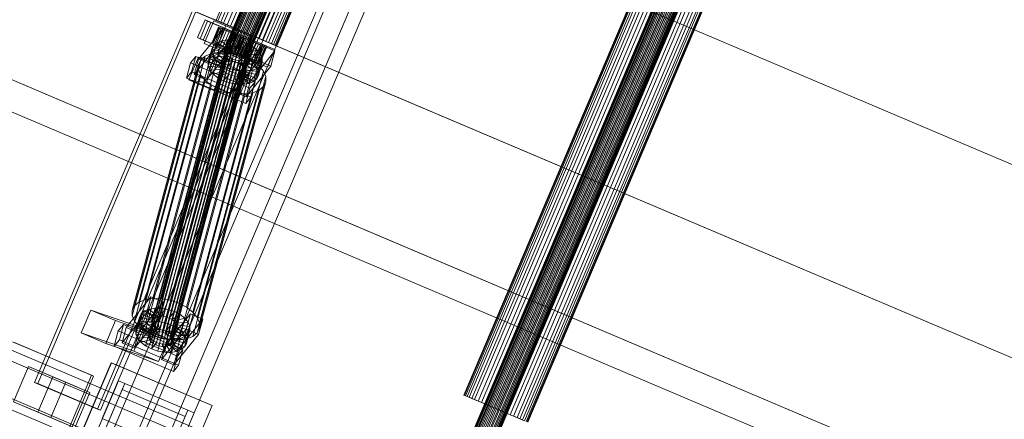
# Model space of a CAD drawing. Header units: millimetres. Extents: x -4738 to 65662, y -68080 to 6847.
# Tile 582 of 656: x 23234 to 23953, y -20782 to -20490. Entities that reach past the tile are written whole.
import ezdxf

# ---------------------------------------------------------------- set-up
doc = ezdxf.new("R2010")
doc.units = ezdxf.units.MM
doc.layers.add('superior_C10', color=7, linetype='Continuous', lineweight=0)

msp = doc.modelspace()

# ---------------------------------------------------------------- linework, layer by layer
at = {"layer": 'superior_C10'}
for p, q in [((18241.459, -18440.523), (27684.903, -22449.244)), ((27685.833, -22449.639), (18242.389, -18440.917)), ((23235.862, -20946.448), (23708.778, -19832.39)), ((23744.677, -19847.629), (23271.762, -20961.688)), ((23279.26, -20844.214), (23665.379, -19934.624)), ((23701.279, -19949.863), (23315.16, -20859.453)), ((23245.263, -20754.741), (23577.4, -19972.318)), ((23579.614, -19973.258), (23247.477, -20755.681)), ((23630.677, -19989.503), (23294.633, -20781.13)), ((23623.212, -19991.765), (23291.075, -20774.188)), ((23293.289, -20775.128), (23625.426, -19992.705)), ((23655.991, -20000.248), (23319.946, -20791.876)), ((23324.549, -20793.83), (23660.593, -20002.202)), ((23349.862, -20804.575), (23685.907, -20012.947)), ((23866.954, -20078.938), (23523.095, -20888.976)), ((23523.248, -20889.041), (23867.107, -20079.003)), ((23867.364, -20079.112), (23523.505, -20889.15)), ((23867.814, -20079.303), (23523.955, -20889.341)), ((23868.31, -20079.514), (23524.451, -20889.551)), ((23869.025, -20079.817), (23525.166, -20889.855)), ((23869.727, -20080.115), (23525.868, -20890.153)), ((23870.659, -20080.511), (23526.8, -20890.548)), ((23871.519, -20080.876), (23527.659, -20890.913)), ((23872.604, -20081.336), (23528.745, -20891.374)), ((23873.563, -20081.743), (23529.704, -20891.781)), ((23874.727, -20082.238), (23530.868, -20892.275)), ((23875.72, -20082.659), (23531.861, -20892.697)), ((23876.884, -20083.153), (23533.025, -20893.191)), ((23877.843, -20083.561), (23533.984, -20893.598)), ((23878.929, -20084.021), (23535.069, -20894.059)), ((23879.788, -20084.386), (23535.929, -20894.424)), ((23880.72, -20084.782), (23536.861, -20894.819)), ((23881.422, -20085.08), (23537.563, -20895.117)), ((23882.137, -20085.383), (23538.278, -20895.421)), ((23882.633, -20085.594), (23538.774, -20895.631)), ((23883.083, -20085.785), (23539.224, -20895.822)), ((23883.34, -20085.894), (23539.481, -20895.931)), ((23883.493, -20085.959), (23539.634, -20895.996)), ((22519.132, -20126.021), (23403.186, -20501.3)), ((23404.284, -20501.766), (22520.231, -20126.488)), ((23801.537, -20191.147), (23558.374, -20763.973)), ((23558.806, -20764.156), (23801.97, -20191.331)), ((23802.695, -20191.639), (23559.532, -20764.464)), ((23803.963, -20192.177), (23560.8, -20765.003)), ((23805.364, -20192.772), (23562.201, -20765.597)), ((23807.382, -20193.629), (23564.219, -20766.454)), ((23809.363, -20194.47), (23566.2, -20767.295)), ((23811.993, -20195.586), (23568.83, -20768.411)), ((23814.42, -20196.616), (23571.256, -20769.441)), ((23817.482, -20197.916), (23574.319, -20770.741)), ((23820.188, -20199.065), (23577.025, -20771.89)), ((23823.475, -20200.46), (23580.311, -20773.285)), ((23826.277, -20201.649), (23583.113, -20774.475)), ((23829.563, -20203.044), (23586.4, -20775.87)), ((23832.269, -20204.193), (23589.106, -20777.019)), ((23835.332, -20205.493), (23592.168, -20778.319)), ((23837.758, -20206.523), (23594.595, -20779.349)), ((23840.388, -20207.639), (23597.225, -20780.465)), ((23842.369, -20208.48), (23599.206, -20781.306)), ((23844.387, -20209.337), (23601.224, -20782.162)), ((23845.788, -20209.932), (23602.625, -20782.757)), ((23847.056, -20210.47), (23603.893, -20783.296)), ((23847.782, -20210.778), (23604.618, -20783.603)), ((23848.214, -20210.962), (23605.051, -20783.787)), ((22493.328, -20221.856), (23377.381, -20597.134)), ((23378.48, -20597.601), (22494.427, -20222.322)), ((23498.857, -20239.901), (23383.195, -20512.369)), ((23383.348, -20512.434), (23499.01, -20239.967)), ((23499.267, -20240.076), (23383.605, -20512.543)), ((23499.717, -20240.266), (23384.055, -20512.734)), ((23500.213, -20240.477), (23384.551, -20512.944)), ((23500.928, -20240.781), (23385.266, -20513.248)), ((23501.63, -20241.079), (23385.968, -20513.546)), ((23502.562, -20241.474), (23386.9, -20513.941)), ((23503.422, -20241.839), (23387.76, -20514.306)), ((23504.507, -20242.3), (23388.845, -20514.767)), ((23505.466, -20242.707), (23389.804, -20515.174)), ((23506.63, -20243.201), (23390.968, -20515.668)), ((23507.623, -20243.623), (23391.961, -20516.09)), ((23508.787, -20244.117), (23393.126, -20516.584)), ((23509.746, -20244.524), (23394.085, -20516.991)), ((23510.831, -20244.985), (23395.17, -20517.452)), ((23511.691, -20245.35), (23396.029, -20517.817)), ((23512.623, -20245.745), (23396.961, -20518.212)), ((23513.325, -20246.043), (23397.663, -20518.51)), ((23514.04, -20246.347), (23398.378, -20518.814)), ((23514.536, -20246.557), (23398.875, -20519.025)), ((23514.986, -20246.748), (23399.324, -20519.215)), ((23515.243, -20246.857), (23399.581, -20519.324)), ((23515.396, -20246.922), (23399.734, -20519.389)), ((23479.181, -20251.104), (23377.586, -20490.433)), ((23480.582, -20251.698), (23378.987, -20491.028)), ((23482.6, -20252.555), (23381.005, -20491.884)), ((23484.581, -20253.396), (23382.986, -20492.725)), ((23487.21, -20254.512), (23385.616, -20493.841)), ((23489.637, -20255.542), (23388.042, -20494.872)), ((23492.699, -20256.842), (23391.105, -20496.171)), ((23495.406, -20257.991), (23393.811, -20497.32)), ((23498.692, -20259.386), (23397.097, -20498.715)), ((23501.494, -20260.576), (23399.899, -20499.905)), ((23504.78, -20261.971), (23403.186, -20501.3)), ((23507.487, -20263.119), (23405.892, -20502.449)), ((23510.549, -20264.419), (23408.954, -20503.749)), ((23512.976, -20265.449), (23411.381, -20504.779)), ((23515.605, -20266.566), (23414.011, -20505.895)), ((23517.587, -20267.407), (23415.992, -20506.736)), ((23519.604, -20268.263), (23418.01, -20507.593)), ((23521.005, -20268.858), (23419.411, -20508.187)), ((23522.274, -20269.397), (23420.679, -20508.726)), ((23522.999, -20269.704), (23421.404, -20509.034)), ((23523.432, -20269.888), (23421.837, -20509.217)), ((23453.983, -20381.635), (23403.186, -20501.3)), ((23404.284, -20501.766), (23455.082, -20382.102)), ((23453.983, -20381.635), (24338.036, -20756.914)), ((24339.135, -20757.38), (23455.082, -20382.102)), ((23364.122, -20503.186), (23369.593, -20490.299)), ((23371.438, -20491.082), (23365.968, -20503.969)), ((23368.304, -20504.961), (23373.775, -20492.074)), ((23369.027, -20507.441), (23376.061, -20490.872)), ((23369.593, -20490.299), (23412.88, -20508.674)), ((23369.593, -20490.299), (23371.438, -20491.082)), ((23414.725, -20509.457), (23371.438, -20491.082)), ((23373.775, -20492.074), (23382.793, -20495.902)), ((23373.775, -20492.074), (23382.632, -20495.834)), ((23375.592, -20489.587), (23377.586, -20490.433)), ((23376.061, -20490.872), (23394.097, -20498.528)), ((23376.061, -20490.872), (23384.845, -20494.601)), ((23378.987, -20491.028), (23376.317, -20489.894)), ((23377.586, -20490.433), (23381.005, -20491.884)), ((23382.986, -20492.725), (23378.987, -20491.028)), ((23381.005, -20491.884), (23385.616, -20493.841)), ((23388.042, -20494.872), (23382.986, -20492.725)), ((23385.616, -20493.841), (23391.105, -20496.171)), ((23364.712, -20519.018), (23382.753, -20496.767)), ((23391.766, -20500.605), (23373.726, -20522.856)), ((23379.477, -20495.581), (23374.788, -20506.627)), ((23375.112, -20506.765), (23379.801, -20495.719)), ((23380.343, -20495.949), (23375.654, -20506.995)), ((23381.292, -20496.352), (23376.603, -20507.398)), ((23382.632, -20495.834), (23377.162, -20508.721)), ((23382.793, -20495.902), (23377.322, -20508.789)), ((23403.186, -20501.3), (23377.381, -20597.134)), ((23382.34, -20496.796), (23377.651, -20507.842)), ((23384.845, -20494.601), (23377.812, -20511.17)), ((23383.85, -20497.437), (23379.161, -20508.483)), ((23388.666, -20499.482), (23379.477, -20495.581)), ((23379.477, -20495.581), (23380.343, -20495.949)), ((23379.801, -20495.719), (23379.477, -20495.581)), ((23382.753, -20496.767), (23379.742, -20507.947)), ((23381.292, -20496.352), (23379.801, -20495.719)), ((23379.801, -20495.719), (23388.819, -20499.547)), ((23389.076, -20499.656), (23380.343, -20495.949)), ((23380.343, -20495.949), (23382.34, -20496.796)), ((23385.332, -20498.066), (23380.643, -20509.112)), ((23389.525, -20499.847), (23381.292, -20496.352)), ((23383.85, -20497.437), (23381.292, -20496.352)), ((23390.022, -20500.057), (23382.34, -20496.796)), ((23382.34, -20496.796), (23385.332, -20498.066)), ((23387.299, -20498.901), (23382.61, -20509.947)), ((23391.65, -20499.662), (23382.632, -20495.834)), ((23391.766, -20500.605), (23382.753, -20496.767)), ((23391.65, -20499.662), (23382.793, -20495.902)), ((23390.737, -20500.361), (23383.85, -20497.437)), ((23387.299, -20498.901), (23383.85, -20497.437)), ((23383.977, -20510.528), (23388.666, -20499.482)), ((23388.819, -20499.547), (23384.13, -20510.593)), ((23384.387, -20510.702), (23389.076, -20499.656)), ((23389.114, -20499.672), (23384.425, -20510.718)), ((23384.836, -20510.893), (23389.525, -20499.847)), ((23402.881, -20502.257), (23384.845, -20494.601)), ((23391.439, -20500.659), (23385.332, -20498.066)), ((23385.332, -20498.066), (23389.114, -20499.672)), ((23385.333, -20511.103), (23390.022, -20500.057)), ((23386.048, -20511.407), (23390.737, -20500.361)), ((23386.18, -20512.549), (23391.65, -20499.662)), ((23391.405, -20500.644), (23386.716, -20511.69)), ((23386.75, -20511.705), (23391.439, -20500.659)), ((23394.097, -20498.528), (23387.064, -20515.097)), ((23392.371, -20501.054), (23387.299, -20498.901)), ((23391.405, -20500.644), (23387.299, -20498.901)), ((23387.682, -20512.1), (23392.371, -20501.054)), ((23393.811, -20497.32), (23388.042, -20494.872)), ((23388.541, -20512.465), (23393.23, -20501.419)), ((23389.076, -20499.656), (23388.666, -20499.482)), ((23388.666, -20499.482), (23388.819, -20499.547)), ((23393.429, -20501.504), (23388.74, -20512.55)), ((23388.756, -20511.785), (23391.766, -20500.605)), ((23388.819, -20499.547), (23389.525, -20499.847)), ((23390.022, -20500.057), (23389.076, -20499.656)), ((23393.23, -20501.419), (23389.114, -20499.672)), ((23389.114, -20499.672), (23393.429, -20501.504)), ((23389.525, -20499.847), (23390.737, -20500.361)), ((23391.439, -20500.659), (23390.022, -20500.057)), ((23390.737, -20500.361), (23392.371, -20501.054)), ((23391.105, -20496.171), (23397.097, -20498.715)), ((23394.315, -20501.88), (23391.405, -20500.644)), ((23395.887, -20502.547), (23391.405, -20500.644)), ((23393.23, -20501.419), (23391.439, -20500.659)), ((23392.371, -20501.054), (23394.315, -20501.88)), ((23395.274, -20502.287), (23393.23, -20501.419)), ((23395.274, -20502.287), (23393.429, -20501.504)), ((23393.429, -20501.504), (23397.983, -20503.437)), ((23399.899, -20499.905), (23393.811, -20497.32)), ((23394.097, -20498.528), (23402.881, -20502.257)), ((23397.097, -20498.715), (23403.186, -20501.3)), ((23405.892, -20502.449), (23399.899, -20499.905)), ((23403.186, -20501.3), (24287.239, -20876.578)), ((23403.186, -20501.3), (23408.954, -20503.749)), ((23379.742, -20507.947), (23361.701, -20530.198)), ((23407.409, -20521.561), (23364.122, -20503.186)), ((23365.968, -20503.969), (23364.122, -20503.186)), ((23365.968, -20503.969), (23409.255, -20522.344)), ((23377.322, -20508.789), (23368.304, -20504.961)), ((23377.162, -20508.721), (23368.304, -20504.961)), ((23387.064, -20515.097), (23369.027, -20507.441)), ((23377.812, -20511.17), (23369.027, -20507.441)), ((23375.654, -20506.995), (23374.788, -20506.627)), ((23374.788, -20506.627), (23383.977, -20510.528)), ((23374.788, -20506.627), (23375.112, -20506.765)), ((23384.13, -20510.593), (23375.112, -20506.765)), ((23375.112, -20506.765), (23376.603, -20507.398)), ((23378.128, -20506.964), (23375.547, -20516.547)), ((23377.651, -20507.842), (23375.654, -20506.995)), ((23375.654, -20506.995), (23384.387, -20510.702)), ((23378.128, -20506.964), (23375.696, -20508.995)), ((23376.603, -20507.398), (23384.836, -20510.893)), ((23376.603, -20507.398), (23379.161, -20508.483)), ((23377.162, -20508.721), (23386.18, -20512.549)), ((23377.322, -20508.789), (23386.18, -20512.549)), ((23380.643, -20509.112), (23377.651, -20507.842)), ((23377.651, -20507.842), (23385.333, -20511.103)), ((23381.561, -20505.568), (23378.128, -20506.964)), ((23385.862, -20511.871), (23378.128, -20506.964)), ((23378.48, -20597.601), (23404.284, -20501.766)), ((23381.561, -20505.568), (23378.98, -20515.151)), ((23379.161, -20508.483), (23386.048, -20511.407)), ((23379.161, -20508.483), (23382.61, -20509.947)), ((23379.742, -20507.947), (23388.756, -20511.785)), ((23385.761, -20504.903), (23381.561, -20505.568)), ((23387.488, -20511.21), (23381.561, -20505.568)), ((23385.761, -20504.903), (23383.181, -20514.486)), ((23389.478, -20510.895), (23385.761, -20504.903)), ((23390.443, -20505.013), (23385.761, -20504.903)), ((23390.443, -20505.013), (23387.863, -20514.597)), ((23389.626, -20512.926), (23394.315, -20501.88)), ((23391.695, -20510.947), (23390.443, -20505.013)), ((23395.287, -20505.892), (23390.443, -20505.013)), ((23390.585, -20513.333), (23395.274, -20502.287)), ((23395.887, -20502.547), (23391.198, -20513.593)), ((23391.75, -20513.827), (23396.439, -20502.781)), ((23395.287, -20505.892), (23392.707, -20515.476)), ((23392.743, -20514.249), (23397.432, -20503.203)), ((23397.983, -20503.437), (23393.294, -20514.483)), ((23393.907, -20514.743), (23398.596, -20503.697)), ((23393.99, -20511.363), (23395.287, -20505.892)), ((23394.315, -20501.88), (23396.439, -20502.781)), ((23394.866, -20515.15), (23399.555, -20504.104)), ((23397.432, -20503.203), (23395.274, -20502.287)), ((23399.963, -20507.48), (23395.287, -20505.892)), ((23400.441, -20504.48), (23395.752, -20515.526)), ((23395.848, -20518.826), (23402.881, -20502.257)), ((23396.439, -20502.781), (23395.887, -20502.547)), ((23400.441, -20504.48), (23395.887, -20502.547)), ((23395.951, -20515.611), (23400.64, -20504.565)), ((23396.205, -20512.115), (23399.963, -20507.48)), ((23396.439, -20502.781), (23398.596, -20503.697)), ((23396.811, -20515.976), (23401.5, -20504.93)), ((23397.162, -20517.211), (23402.632, -20504.324)), ((23399.963, -20507.48), (23397.383, -20517.063)), ((23399.555, -20504.104), (23397.432, -20503.203)), ((23397.432, -20503.203), (23397.983, -20503.437)), ((23397.743, -20516.371), (23402.432, -20505.325)), ((23402.466, -20505.34), (23397.777, -20516.386)), ((23397.983, -20503.437), (23402.466, -20505.34)), ((23398.445, -20516.669), (23403.134, -20505.623)), ((23398.596, -20503.697), (23400.441, -20504.48)), ((23398.596, -20503.697), (23400.64, -20504.565)), ((23399.16, -20516.973), (23403.849, -20505.927)), ((23401.5, -20504.93), (23399.555, -20504.104)), ((23399.555, -20504.104), (23402.466, -20505.34)), ((23399.656, -20517.184), (23404.345, -20506.138)), ((23404.152, -20509.667), (23399.963, -20507.48)), ((23404.757, -20506.312), (23400.068, -20517.358)), ((23400.106, -20517.374), (23404.795, -20506.328)), ((23400.363, -20517.483), (23405.052, -20506.437)), ((23404.757, -20506.312), (23400.441, -20504.48)), ((23400.516, -20517.548), (23405.205, -20506.503)), ((23400.64, -20504.565), (23404.757, -20506.312)), ((23400.64, -20504.565), (23402.432, -20505.325)), ((23403.134, -20505.623), (23401.5, -20504.93)), ((23401.5, -20504.93), (23406.572, -20507.083)), ((23406.572, -20507.083), (23401.883, -20518.129)), ((23402.432, -20505.325), (23408.539, -20507.918)), ((23402.432, -20505.325), (23403.849, -20505.927)), ((23402.466, -20505.34), (23406.572, -20507.083)), ((23402.632, -20504.324), (23411.651, -20508.152)), ((23402.632, -20504.324), (23411.49, -20508.084)), ((23404.345, -20506.138), (23403.134, -20505.623)), ((23403.134, -20505.623), (23410.021, -20508.547)), ((23403.849, -20505.927), (23411.53, -20509.188)), ((23403.849, -20505.927), (23404.795, -20506.328)), ((23408.539, -20507.918), (23403.85, -20518.964)), ((24288.338, -20877.045), (23404.284, -20501.766)), ((23405.052, -20506.437), (23404.345, -20506.138)), ((23404.345, -20506.138), (23412.578, -20509.633)), ((23408.539, -20507.918), (23404.757, -20506.312)), ((23404.795, -20506.328), (23413.527, -20510.035)), ((23404.795, -20506.328), (23405.205, -20506.503)), ((23405.205, -20506.503), (23405.052, -20506.437)), ((23405.052, -20506.437), (23414.07, -20510.266)), ((23405.205, -20506.503), (23414.393, -20510.403)), ((23410.021, -20508.547), (23405.332, -20519.593)), ((23411.381, -20504.779), (23405.892, -20502.449)), ((23411.49, -20508.084), (23406.02, -20520.971)), ((23411.651, -20508.152), (23406.18, -20521.039)), ((23406.572, -20507.083), (23410.021, -20508.547)), ((23412.88, -20508.674), (23407.409, -20521.561)), ((23411.53, -20509.188), (23408.539, -20507.918)), ((23408.954, -20503.749), (23414.011, -20505.895)), ((23410.021, -20508.547), (23412.578, -20509.633)), ((23415.992, -20506.736), (23411.381, -20504.779)), ((23420.508, -20511.912), (23411.49, -20508.084)), ((23420.508, -20511.912), (23411.651, -20508.152)), ((23414.725, -20509.457), (23412.88, -20508.674)), ((23414.011, -20505.895), (23418.01, -20507.593)), ((23419.411, -20508.187), (23415.992, -20506.736)), ((23418.01, -20507.593), (23420.679, -20508.726)), ((23421.404, -20509.034), (23419.411, -20508.187)), ((23420.679, -20508.726), (23421.837, -20509.217)), ((23374.327, -20514.735), (23325.944, -20694.425)), ((23384.535, -20513.785), (23328.411, -20722.224)), ((23384.541, -20512.433), (23328.416, -20720.873)), ((23385.124, -20515.198), (23328.999, -20723.637)), ((23329.015, -20719.675), (23385.14, -20511.236)), ((23386.292, -20510.274), (23330.167, -20718.713)), ((23379.943, -20513.846), (23331.56, -20693.535)), ((23387.918, -20509.612), (23331.793, -20718.052)), ((23389.908, -20509.297), (23333.783, -20717.737)), ((23392.125, -20509.35), (23336.001, -20717.789)), ((23386.201, -20513.994), (23337.818, -20693.683)), ((23394.42, -20509.766), (23338.295, -20718.206)), ((23396.635, -20510.518), (23340.51, -20718.958)), ((23398.619, -20511.554), (23342.495, -20719.994)), ((23400.238, -20512.804), (23344.113, -20721.244)), ((23392.677, -20515.169), (23344.294, -20694.858)), ((23401.38, -20514.183), (23345.256, -20722.622)), ((23401.969, -20515.596), (23345.845, -20724.035)), ((23374.327, -20514.735), (23369.737, -20516.601)), ((23370.715, -20534.037), (23388.756, -20511.785)), ((23374.42, -20514.376), (23371.839, -20523.959)), ((23374.431, -20511.523), (23371.851, -20521.106)), ((23373.115, -20518.578), (23375.696, -20508.995)), ((23379.943, -20513.846), (23374.327, -20514.735)), ((23374.431, -20511.523), (23374.42, -20514.376)), ((23384.105, -20515.382), (23374.42, -20514.376)), ((23374.42, -20514.376), (23375.662, -20517.359)), ((23375.696, -20508.995), (23374.431, -20511.523)), ((23384.111, -20514.031), (23374.431, -20511.523)), ((23375.547, -20516.547), (23378.98, -20515.151)), ((23375.696, -20508.995), (23384.71, -20512.833)), ((23377.812, -20511.17), (23395.848, -20518.826)), ((23378.98, -20515.151), (23383.181, -20514.486)), ((23378.98, -20515.151), (23384.907, -20520.793)), ((23386.201, -20513.994), (23379.943, -20513.846)), ((23384.425, -20510.718), (23380.643, -20509.112)), ((23380.643, -20509.112), (23386.75, -20511.705)), ((23381.525, -20524.965), (23384.105, -20515.382)), ((23381.53, -20523.614), (23384.111, -20514.031)), ((23384.71, -20512.833), (23382.129, -20522.416)), ((23382.61, -20509.947), (23387.682, -20512.1)), ((23382.61, -20509.947), (23386.716, -20511.69)), ((23383.181, -20514.486), (23386.897, -20520.478)), ((23383.181, -20514.486), (23387.863, -20514.597)), ((23383.605, -20512.543), (23383.195, -20512.369)), ((23383.195, -20512.369), (23383.348, -20512.434)), ((23383.281, -20521.454), (23385.862, -20511.871)), ((23383.348, -20512.434), (23384.055, -20512.734)), ((23384.551, -20512.944), (23383.605, -20512.543)), ((23383.977, -20510.528), (23384.387, -20510.702)), ((23384.13, -20510.593), (23383.977, -20510.528)), ((23384.055, -20512.734), (23385.266, -20513.248)), ((23384.105, -20515.382), (23384.111, -20514.031)), ((23384.694, -20516.795), (23384.105, -20515.382)), ((23384.111, -20514.031), (23384.71, -20512.833)), ((23384.836, -20510.893), (23384.13, -20510.593)), ((23384.387, -20510.702), (23385.333, -20511.103)), ((23388.74, -20512.55), (23384.425, -20510.718)), ((23384.425, -20510.718), (23388.541, -20512.465)), ((23384.541, -20512.433), (23384.535, -20513.785)), ((23384.535, -20513.785), (23385.124, -20515.198)), ((23385.14, -20511.236), (23384.541, -20512.433)), ((23385.968, -20513.546), (23384.551, -20512.944)), ((23384.71, -20512.833), (23385.862, -20511.871)), ((23386.048, -20511.407), (23384.836, -20510.893)), ((23384.907, -20520.793), (23387.488, -20511.21)), ((23385.124, -20515.198), (23386.266, -20516.576)), ((23386.292, -20510.274), (23385.14, -20511.236)), ((23385.266, -20513.248), (23386.9, -20513.941)), ((23385.333, -20511.103), (23386.75, -20511.705)), ((23385.862, -20511.871), (23387.488, -20511.21)), ((23387.76, -20514.306), (23385.968, -20513.546)), ((23387.682, -20512.1), (23386.048, -20511.407)), ((23392.677, -20515.169), (23386.201, -20513.994)), ((23387.918, -20509.612), (23386.292, -20510.274)), ((23386.716, -20511.69), (23389.626, -20512.926)), ((23386.716, -20511.69), (23391.198, -20513.593)), ((23386.75, -20511.705), (23388.541, -20512.465)), ((23386.897, -20520.478), (23389.478, -20510.895)), ((23386.9, -20513.941), (23388.845, -20514.767)), ((23387.064, -20515.097), (23395.848, -20518.826)), ((23387.488, -20511.21), (23389.478, -20510.895)), ((23389.626, -20512.926), (23387.682, -20512.1)), ((23389.804, -20515.174), (23387.76, -20514.306)), ((23387.863, -20514.597), (23389.115, -20520.53)), ((23387.863, -20514.597), (23392.707, -20515.476)), ((23389.908, -20509.297), (23387.918, -20509.612)), ((23388.541, -20512.465), (23390.585, -20513.333)), ((23393.294, -20514.483), (23388.74, -20512.55)), ((23388.74, -20512.55), (23390.585, -20513.333)), ((23388.845, -20514.767), (23390.968, -20515.668)), ((23389.115, -20520.53), (23391.695, -20510.947)), ((23389.478, -20510.895), (23391.695, -20510.947)), ((23391.75, -20513.827), (23389.626, -20512.926)), ((23391.961, -20516.09), (23389.804, -20515.174)), ((23392.125, -20509.35), (23389.908, -20509.297)), ((23390.585, -20513.333), (23392.743, -20514.249)), ((23390.968, -20515.668), (23393.126, -20516.584)), ((23391.198, -20513.593), (23391.75, -20513.827)), ((23391.198, -20513.593), (23395.752, -20515.526)), ((23391.409, -20520.947), (23393.99, -20511.363)), ((23392.707, -20515.476), (23391.409, -20520.947)), ((23391.695, -20510.947), (23393.99, -20511.363)), ((23393.907, -20514.743), (23391.75, -20513.827)), ((23394.085, -20516.991), (23391.961, -20516.09)), ((23394.42, -20509.766), (23392.125, -20509.35)), ((23398.928, -20517.291), (23392.677, -20515.169)), ((23392.707, -20515.476), (23397.383, -20517.063)), ((23393.294, -20514.483), (23392.743, -20514.249)), ((23392.743, -20514.249), (23394.866, -20515.15)), ((23397.777, -20516.386), (23393.294, -20514.483)), ((23393.556, -20531.3), (23411.597, -20509.049)), ((23393.624, -20521.699), (23396.205, -20512.115)), ((23395.752, -20515.526), (23393.907, -20514.743)), ((23395.951, -20515.611), (23393.907, -20514.743)), ((23393.99, -20511.363), (23396.205, -20512.115)), ((23396.635, -20510.518), (23394.42, -20509.766)), ((23397.777, -20516.386), (23394.866, -20515.15)), ((23394.866, -20515.15), (23396.811, -20515.976)), ((23395.609, -20522.735), (23398.189, -20513.151)), ((23395.752, -20515.526), (23400.068, -20517.358)), ((23400.068, -20517.358), (23395.951, -20515.611)), ((23397.743, -20516.371), (23395.951, -20515.611)), ((23396.205, -20512.115), (23398.189, -20513.151)), ((23398.619, -20511.554), (23396.635, -20510.518)), ((23401.883, -20518.129), (23396.811, -20515.976)), ((23396.811, -20515.976), (23398.445, -20516.669)), ((23397.227, -20523.985), (23399.808, -20514.401)), ((23398.189, -20513.151), (23404.152, -20509.667)), ((23398.189, -20513.151), (23399.808, -20514.401)), ((23398.37, -20525.363), (23400.95, -20515.78)), ((23400.238, -20512.804), (23398.619, -20511.554)), ((23399.808, -20514.401), (23407.57, -20512.306)), ((23399.808, -20514.401), (23400.95, -20515.78)), ((23401.38, -20514.183), (23400.238, -20512.804)), ((23400.95, -20515.78), (23409.982, -20515.216)), ((23400.95, -20515.78), (23401.539, -20517.193)), ((23401.969, -20515.596), (23401.38, -20514.183)), ((23404.152, -20509.667), (23401.572, -20519.251)), ((23401.964, -20516.947), (23401.969, -20515.596)), ((23420.611, -20512.887), (23402.57, -20535.138)), ((23407.57, -20512.306), (23404.152, -20509.667)), ((23407.57, -20512.306), (23404.989, -20521.889)), ((23411.53, -20509.188), (23406.841, -20520.234)), ((23409.982, -20515.216), (23407.401, -20524.799)), ((23409.982, -20515.216), (23407.57, -20512.306)), ((23412.578, -20509.633), (23407.889, -20520.678)), ((23411.597, -20509.049), (23408.586, -20520.229)), ((23413.527, -20510.035), (23408.838, -20521.081)), ((23409.255, -20522.344), (23414.725, -20509.457)), ((23414.07, -20510.266), (23409.381, -20521.312)), ((23414.393, -20510.403), (23409.704, -20521.449)), ((23411.224, -20518.199), (23409.982, -20515.216)), ((23413.527, -20510.035), (23411.53, -20509.188)), ((23420.611, -20512.887), (23411.597, -20509.049)), ((23412.578, -20509.633), (23414.07, -20510.266)), ((23414.393, -20510.403), (23413.527, -20510.035)), ((23414.07, -20510.266), (23414.393, -20510.403)), ((23415.038, -20524.799), (23420.508, -20511.912)), ((23417.6, -20524.067), (23420.611, -20512.887)), ((23421.837, -20509.217), (23421.404, -20509.034)), ((23364.796, -20522.696), (23316.413, -20702.385)), ((23318.103, -20699.006), (23366.486, -20519.316)), ((23369.737, -20516.601), (23321.354, -20696.29)), ((23386.266, -20516.576), (23330.142, -20725.016)), ((23387.885, -20517.826), (23331.761, -20726.266)), ((23389.869, -20518.862), (23333.745, -20727.302)), ((23392.084, -20519.614), (23335.96, -20728.054)), ((23394.379, -20520.03), (23338.255, -20728.47)), ((23396.597, -20520.083), (23340.472, -20728.522)), ((23398.586, -20519.768), (23342.462, -20728.207)), ((23400.213, -20519.107), (23344.088, -20727.546)), ((23401.365, -20518.144), (23345.24, -20726.584)), ((23401.964, -20516.947), (23345.839, -20725.387)), ((23398.928, -20517.291), (23350.545, -20696.98)), ((23355.99, -20532.756), (23359.001, -20521.575)), ((23404.528, -20520.215), (23356.145, -20699.904)), ((23357.852, -20533.996), (23364.724, -20517.38)), ((23359.001, -20521.575), (23362.759, -20516.939)), ((23359.001, -20521.575), (23402.267, -20539.998)), ((23362.759, -20516.939), (23359.749, -20528.12)), ((23361.701, -20530.198), (23364.712, -20519.018)), ((23406.026, -20535.362), (23362.759, -20516.939)), ((23364.712, -20519.018), (23373.726, -20522.856)), ((23364.724, -20517.38), (23382.76, -20525.036)), ((23364.724, -20517.38), (23377.306, -20519.605)), ((23364.796, -20522.696), (23364.78, -20526.51)), ((23366.486, -20519.316), (23364.796, -20522.696)), ((23369.737, -20516.601), (23366.486, -20519.316)), ((23377.306, -20519.605), (23370.433, -20536.221)), ((23373.726, -20522.856), (23370.715, -20534.037)), ((23371.839, -20523.959), (23371.851, -20521.106)), ((23371.851, -20521.106), (23373.115, -20518.578)), ((23371.851, -20521.106), (23381.53, -20523.614)), ((23375.662, -20517.359), (23373.082, -20526.942)), ((23373.115, -20518.578), (23375.547, -20516.547)), ((23382.129, -20522.416), (23373.115, -20518.578)), ((23378.074, -20520.269), (23375.494, -20529.852)), ((23375.547, -20516.547), (23383.281, -20521.454)), ((23384.694, -20516.795), (23375.662, -20517.359)), ((23375.662, -20517.359), (23378.074, -20520.269)), ((23395.342, -20527.261), (23377.306, -20519.605)), ((23385.836, -20518.173), (23378.074, -20520.269)), ((23378.074, -20520.269), (23381.492, -20522.908)), ((23381.492, -20522.908), (23378.911, -20532.491)), ((23387.455, -20519.423), (23381.492, -20522.908)), ((23381.492, -20522.908), (23385.681, -20525.095)), ((23382.129, -20522.416), (23381.53, -20523.614)), ((23382.113, -20526.378), (23384.694, -20516.795)), ((23383.281, -20521.454), (23382.129, -20522.416)), ((23383.256, -20527.757), (23385.836, -20518.173)), ((23384.907, -20520.793), (23383.281, -20521.454)), ((23385.836, -20518.173), (23384.694, -20516.795)), ((23384.875, -20529.007), (23387.455, -20519.423)), ((23386.897, -20520.478), (23384.907, -20520.793)), ((23389.439, -20520.459), (23385.681, -20525.095)), ((23387.455, -20519.423), (23385.836, -20518.173)), ((23386.266, -20516.576), (23387.885, -20517.826)), ((23386.859, -20530.043), (23389.439, -20520.459)), ((23389.115, -20520.53), (23386.897, -20520.478)), ((23389.439, -20520.459), (23387.455, -20519.423)), ((23387.885, -20517.826), (23389.869, -20518.862)), ((23389.074, -20530.795), (23391.654, -20521.211)), ((23391.409, -20520.947), (23389.115, -20520.53)), ((23391.654, -20521.211), (23389.439, -20520.459)), ((23389.869, -20518.862), (23392.084, -20519.614)), ((23391.654, -20521.211), (23390.357, -20526.682)), ((23408.586, -20520.229), (23390.546, -20542.48)), ((23391.368, -20531.211), (23393.949, -20521.628)), ((23393.624, -20521.699), (23391.409, -20520.947)), ((23393.949, -20521.628), (23391.654, -20521.211)), ((23392.084, -20519.614), (23394.379, -20520.03)), ((23393.126, -20516.584), (23395.17, -20517.452)), ((23393.586, -20531.263), (23396.167, -20521.68)), ((23397.383, -20517.063), (23393.624, -20521.699)), ((23395.609, -20522.735), (23393.624, -20521.699)), ((23396.167, -20521.68), (23393.949, -20521.628)), ((23393.949, -20521.628), (23395.201, -20527.561)), ((23396.029, -20517.817), (23394.085, -20516.991)), ((23394.379, -20520.03), (23396.597, -20520.083)), ((23395.17, -20517.452), (23396.961, -20518.212)), ((23395.576, -20530.948), (23398.156, -20521.365)), ((23401.572, -20519.251), (23395.609, -20522.735)), ((23397.227, -20523.985), (23395.609, -20522.735)), ((23397.663, -20518.51), (23396.029, -20517.817)), ((23398.156, -20521.365), (23396.167, -20521.68)), ((23396.167, -20521.68), (23399.883, -20527.672)), ((23396.597, -20520.083), (23398.586, -20519.768)), ((23396.961, -20518.212), (23398.378, -20518.814)), ((23406.18, -20521.039), (23397.162, -20517.211)), ((23406.02, -20520.971), (23397.162, -20517.211)), ((23397.202, -20530.287), (23399.783, -20520.704)), ((23404.989, -20521.889), (23397.227, -20523.985)), ((23397.383, -20517.063), (23401.572, -20519.251)), ((23398.875, -20519.025), (23397.663, -20518.51)), ((23403.85, -20518.964), (23397.743, -20516.371)), ((23399.16, -20516.973), (23397.743, -20516.371)), ((23401.883, -20518.129), (23397.777, -20516.386)), ((23399.783, -20520.704), (23398.156, -20521.365)), ((23398.156, -20521.365), (23404.083, -20527.007)), ((23398.354, -20529.325), (23400.935, -20519.742)), ((23398.378, -20518.814), (23399.324, -20519.215)), ((23405.332, -20519.593), (23398.445, -20516.669)), ((23398.445, -20516.669), (23399.656, -20517.184)), ((23398.586, -20519.768), (23400.213, -20519.107)), ((23399.581, -20519.324), (23398.875, -20519.025)), ((23404.528, -20520.215), (23398.928, -20517.291)), ((23398.953, -20528.128), (23401.534, -20518.544)), ((23398.959, -20526.776), (23401.539, -20517.193)), ((23406.841, -20520.234), (23399.16, -20516.973)), ((23400.106, -20517.374), (23399.16, -20516.973)), ((23399.324, -20519.215), (23399.734, -20519.389)), ((23399.734, -20519.389), (23399.581, -20519.324)), ((23407.889, -20520.678), (23399.656, -20517.184)), ((23399.656, -20517.184), (23400.363, -20517.483)), ((23400.935, -20519.742), (23399.783, -20520.704)), ((23399.783, -20520.704), (23407.517, -20525.611)), ((23400.068, -20517.358), (23403.85, -20518.964)), ((23408.838, -20521.081), (23400.106, -20517.374)), ((23400.516, -20517.548), (23400.106, -20517.374)), ((23400.213, -20519.107), (23401.365, -20518.144)), ((23409.381, -20521.312), (23400.363, -20517.483)), ((23400.363, -20517.483), (23400.516, -20517.548)), ((23409.704, -20521.449), (23400.516, -20517.548)), ((23401.534, -20518.544), (23400.935, -20519.742)), ((23400.935, -20519.742), (23409.948, -20523.58)), ((23401.365, -20518.144), (23401.964, -20516.947)), ((23401.539, -20517.193), (23401.534, -20518.544)), ((23401.534, -20518.544), (23411.213, -20521.052)), ((23401.539, -20517.193), (23411.224, -20518.199)), ((23401.572, -20519.251), (23404.989, -20521.889)), ((23405.332, -20519.593), (23401.883, -20518.129)), ((23403.85, -20518.964), (23406.841, -20520.234)), ((23409.097, -20523.743), (23404.528, -20520.215)), ((23404.989, -20521.889), (23407.401, -20524.799)), ((23407.889, -20520.678), (23405.332, -20519.593)), ((23406.02, -20520.971), (23415.038, -20524.799)), ((23406.18, -20521.039), (23415.038, -20524.799)), ((23406.841, -20520.234), (23408.838, -20521.081)), ((23407.409, -20521.561), (23409.255, -20522.344)), ((23409.381, -20521.312), (23407.889, -20520.678)), ((23408.586, -20520.229), (23417.6, -20524.067)), ((23411.213, -20521.052), (23408.633, -20530.635)), ((23411.224, -20518.199), (23408.644, -20527.782)), ((23408.838, -20521.081), (23409.704, -20521.449)), ((23409.704, -20521.449), (23409.381, -20521.312)), ((23409.948, -20523.58), (23411.213, -20521.052)), ((23411.213, -20521.052), (23411.224, -20518.199)), ((23364.78, -20526.51), (23316.397, -20706.199)), ((23359.749, -20528.12), (23355.99, -20532.756)), ((23359.749, -20528.12), (23403.015, -20546.543)), ((23409.097, -20523.743), (23360.714, -20703.432)), ((23370.715, -20534.037), (23361.701, -20530.198)), ((23412.321, -20527.633), (23363.938, -20707.322)), ((23364.78, -20526.51), (23366.442, -20530.498)), ((23373.082, -20526.942), (23371.839, -20523.959)), ((23371.839, -20523.959), (23381.525, -20524.965)), ((23373.082, -20526.942), (23382.113, -20526.378)), ((23375.494, -20529.852), (23373.082, -20526.942)), ((23375.494, -20529.852), (23383.256, -20527.757)), ((23378.911, -20532.491), (23375.494, -20529.852)), ((23382.76, -20525.036), (23375.888, -20541.652)), ((23378.911, -20532.491), (23384.875, -20529.007)), ((23381.53, -20523.614), (23381.525, -20524.965)), ((23381.525, -20524.965), (23382.113, -20526.378)), ((23382.113, -20526.378), (23383.256, -20527.757)), ((23382.76, -20525.036), (23395.342, -20527.261)), ((23385.681, -20525.095), (23383.1, -20534.679)), ((23383.1, -20534.679), (23386.859, -20530.043)), ((23383.256, -20527.757), (23384.875, -20529.007)), ((23384.875, -20529.007), (23386.859, -20530.043)), ((23385.681, -20525.095), (23390.357, -20526.682)), ((23386.859, -20530.043), (23389.074, -20530.795)), ((23390.357, -20526.682), (23387.776, -20536.266)), ((23388.469, -20543.877), (23395.342, -20527.261)), ((23390.357, -20526.682), (23395.201, -20527.561)), ((23395.201, -20527.561), (23392.62, -20537.145)), ((23395.201, -20527.561), (23399.883, -20527.672)), ((23395.576, -20530.948), (23397.202, -20530.287)), ((23397.202, -20530.287), (23398.354, -20529.325)), ((23404.936, -20535.194), (23397.202, -20530.287)), ((23398.37, -20525.363), (23397.227, -20523.985)), ((23399.883, -20527.672), (23397.302, -20537.255)), ((23398.354, -20529.325), (23398.953, -20528.128)), ((23407.368, -20533.163), (23398.354, -20529.325)), ((23407.401, -20524.799), (23398.37, -20525.363)), ((23398.959, -20526.776), (23398.37, -20525.363)), ((23398.953, -20528.128), (23398.959, -20526.776)), ((23408.633, -20530.635), (23398.953, -20528.128)), ((23408.644, -20527.782), (23398.959, -20526.776)), ((23399.559, -20546.319), (23417.6, -20524.067)), ((23399.883, -20527.672), (23404.083, -20527.007)), ((23404.083, -20527.007), (23401.503, -20536.59)), ((23404.083, -20527.007), (23407.517, -20525.611)), ((23407.517, -20525.611), (23404.936, -20535.194)), ((23409.948, -20523.58), (23407.368, -20533.163)), ((23407.401, -20524.799), (23408.644, -20527.782)), ((23407.517, -20525.611), (23409.948, -20523.58)), ((23408.644, -20527.782), (23408.633, -20530.635)), ((23412.321, -20527.633), (23409.097, -20523.743)), ((23413.983, -20531.621), (23412.321, -20527.633)), ((23366.442, -20530.498), (23318.059, -20710.187)), ((23369.666, -20534.388), (23321.283, -20714.077)), ((23399.257, -20551.179), (23355.99, -20532.756)), ((23375.888, -20541.652), (23357.852, -20533.996)), ((23370.433, -20536.221), (23357.852, -20533.996)), ((23413.967, -20535.434), (23365.584, -20715.124)), ((23413.983, -20531.621), (23365.6, -20711.31)), ((23366.442, -20530.498), (23369.666, -20534.388)), ((23369.666, -20534.388), (23374.234, -20537.915)), ((23370.433, -20536.221), (23388.469, -20543.877)), ((23383.1, -20534.679), (23378.911, -20532.491)), ((23387.776, -20536.266), (23383.1, -20534.679)), ((23387.776, -20536.266), (23389.074, -20530.795)), ((23392.62, -20537.145), (23387.776, -20536.266)), ((23389.074, -20530.795), (23391.368, -20531.211)), ((23390.546, -20542.48), (23393.556, -20531.3)), ((23392.62, -20537.145), (23391.368, -20531.211)), ((23391.368, -20531.211), (23393.586, -20531.263)), ((23397.302, -20537.255), (23392.62, -20537.145)), ((23393.556, -20531.3), (23402.57, -20535.138)), ((23393.586, -20531.263), (23395.576, -20530.948)), ((23397.302, -20537.255), (23393.586, -20531.263)), ((23401.503, -20536.59), (23395.576, -20530.948)), ((23401.503, -20536.59), (23397.302, -20537.255)), ((23402.57, -20535.138), (23399.559, -20546.319)), ((23404.936, -20535.194), (23401.503, -20536.59)), ((23406.026, -20535.362), (23402.267, -20539.998)), ((23403.015, -20546.543), (23406.026, -20535.362)), ((23407.368, -20533.163), (23404.936, -20535.194)), ((23408.633, -20530.635), (23407.368, -20533.163)), ((23412.277, -20538.814), (23413.967, -20535.434)), ((23413.967, -20535.434), (23413.983, -20531.621)), ((23374.234, -20537.915), (23325.851, -20717.605)), ((23379.835, -20540.84), (23331.452, -20720.529)), ((23386.086, -20542.962), (23337.703, -20722.651)), ((23392.562, -20544.137), (23344.178, -20723.826)), ((23398.82, -20544.285), (23350.437, -20723.974)), ((23404.436, -20543.395), (23356.053, -20723.085)), ((23409.026, -20541.529), (23360.643, -20721.219)), ((23412.277, -20538.814), (23363.894, -20718.503)), ((23374.234, -20537.915), (23379.835, -20540.84)), ((23375.888, -20541.652), (23388.469, -20543.877)), ((23379.835, -20540.84), (23386.086, -20542.962)), ((23386.086, -20542.962), (23392.562, -20544.137)), ((23399.559, -20546.319), (23390.546, -20542.48)), ((23392.562, -20544.137), (23398.82, -20544.285)), ((23398.82, -20544.285), (23404.436, -20543.395)), ((23402.267, -20539.998), (23399.257, -20551.179)), ((23404.436, -20543.395), (23409.026, -20541.529)), ((23409.026, -20541.529), (23412.277, -20538.814)), ((23399.257, -20551.179), (23403.015, -20546.543)), ((24006.42, -21061.555), (22924.248, -20602.175)), ((23377.381, -20597.134), (24261.434, -20972.413)), ((23378.48, -20597.601), (23377.381, -20597.134)), ((24262.533, -20972.879), (23378.48, -20597.601)), ((24015.647, -21065.472), (22933.475, -20606.092)), ((24042.546, -21085.038), (22925.312, -20610.775)), ((24043.784, -21085.563), (22926.55, -20611.3)), ((24042.405, -21076.83), (22960.233, -20617.451)), ((24049.786, -21079.964), (22967.615, -20620.584)), ((24032.778, -21108.051), (22915.544, -20633.787)), ((22916.781, -20634.313), (24034.015, -21108.576)), ((23990.79, -21098.375), (22908.618, -20638.995)), ((22917.845, -20642.912), (24000.017, -21102.292)), ((24026.775, -21113.65), (22944.603, -20654.271)), ((22951.985, -20657.404), (24034.156, -21116.784)), ((23312.028, -20714.68), (23330.069, -20692.428)), ((23321.354, -20696.29), (23325.944, -20694.425)), ((23325.944, -20694.425), (23331.56, -20693.535)), ((23330.069, -20692.428), (23327.058, -20703.609)), ((23339.083, -20696.266), (23330.069, -20692.428)), ((23331.56, -20693.535), (23337.818, -20693.683)), ((23337.818, -20693.683), (23344.294, -20694.858)), ((23344.294, -20694.858), (23350.545, -20696.98)), ((23279.179, -20718.635), (23286.165, -20702.048)), ((23286.165, -20702.048), (23304.201, -20709.704)), ((23286.165, -20702.048), (23324.678, -20715.281)), ((23316.397, -20706.199), (23316.413, -20702.385)), ((23316.413, -20702.385), (23318.103, -20699.006)), ((23318.103, -20699.006), (23321.354, -20696.29)), ((23339.083, -20696.266), (23321.042, -20718.518)), ((23325.444, -20702.625), (23322.863, -20712.209)), ((23325.444, -20702.625), (23323.012, -20704.657)), ((23328.877, -20701.23), (23325.444, -20702.625)), ((23333.178, -20707.533), (23325.444, -20702.625)), ((23328.877, -20701.23), (23326.297, -20710.813)), ((23333.078, -20700.564), (23328.877, -20701.23)), ((23334.804, -20706.871), (23328.877, -20701.23)), ((23333.078, -20700.564), (23330.497, -20710.148)), ((23336.794, -20706.556), (23333.078, -20700.564)), ((23337.76, -20700.675), (23333.078, -20700.564)), ((23337.76, -20700.675), (23335.179, -20710.259)), ((23336.072, -20707.447), (23339.083, -20696.266)), ((23339.011, -20706.609), (23337.76, -20700.675)), ((23342.603, -20701.554), (23337.76, -20700.675)), ((23342.603, -20701.554), (23340.023, -20711.137)), ((23341.306, -20707.025), (23342.603, -20701.554)), ((23347.279, -20703.141), (23342.603, -20701.554)), ((23350.545, -20696.98), (23356.145, -20699.904)), ((23356.145, -20699.904), (23360.714, -20703.432)), ((23304.201, -20709.704), (23297.215, -20726.291)), ((23304.201, -20709.704), (23342.714, -20722.937)), ((23327.058, -20703.609), (23309.017, -20725.86)), ((23318.059, -20710.187), (23316.397, -20706.199)), ((23318.031, -20729.698), (23336.072, -20707.447)), ((23321.736, -20710.038), (23319.155, -20719.621)), ((23321.747, -20707.185), (23319.167, -20716.768)), ((23320.432, -20714.24), (23323.012, -20704.657)), ((23321.747, -20707.185), (23321.736, -20710.038)), ((23331.421, -20711.044), (23321.736, -20710.038)), ((23321.736, -20710.038), (23322.979, -20713.021)), ((23323.012, -20704.657), (23321.747, -20707.185)), ((23331.427, -20709.692), (23321.747, -20707.185)), ((23323.012, -20704.657), (23332.026, -20708.495)), ((23327.058, -20703.609), (23336.072, -20707.447)), ((23328.846, -20719.276), (23331.427, -20709.692)), ((23332.026, -20708.495), (23329.445, -20718.078)), ((23330.597, -20717.116), (23333.178, -20707.533)), ((23331.421, -20711.044), (23331.427, -20709.692)), ((23331.427, -20709.692), (23332.026, -20708.495)), ((23332.026, -20708.495), (23333.178, -20707.533)), ((23332.224, -20716.455), (23334.804, -20706.871)), ((23333.178, -20707.533), (23334.804, -20706.871)), ((23334.213, -20716.14), (23336.794, -20706.556)), ((23334.804, -20706.871), (23336.794, -20706.556)), ((23336.431, -20716.192), (23339.011, -20706.609)), ((23336.794, -20706.556), (23339.011, -20706.609)), ((23338.726, -20716.609), (23341.306, -20707.025)), ((23339.011, -20706.609), (23341.306, -20707.025)), ((23340.872, -20726.962), (23358.913, -20704.71)), ((23340.94, -20717.36), (23343.521, -20707.777)), ((23341.306, -20707.025), (23343.521, -20707.777)), ((23342.925, -20718.397), (23345.505, -20708.813)), ((23343.521, -20707.777), (23347.279, -20703.141)), ((23343.521, -20707.777), (23345.505, -20708.813)), ((23347.279, -20703.141), (23344.699, -20712.725)), ((23345.505, -20708.813), (23351.469, -20705.329)), ((23345.505, -20708.813), (23347.124, -20710.063)), ((23347.124, -20710.063), (23354.886, -20707.968)), ((23351.469, -20705.329), (23347.279, -20703.141)), ((23351.469, -20705.329), (23348.888, -20714.912)), ((23367.927, -20708.548), (23349.886, -20730.8)), ((23354.886, -20707.968), (23351.469, -20705.329)), ((23354.886, -20707.968), (23352.305, -20717.551)), ((23357.298, -20710.878), (23354.886, -20707.968)), ((23358.913, -20704.71), (23355.903, -20715.891)), ((23367.927, -20708.548), (23358.913, -20704.71)), ((23360.714, -20703.432), (23363.938, -20707.322)), ((23363.938, -20707.322), (23365.6, -20711.31)), ((23364.916, -20719.729), (23367.927, -20708.548)), ((23306.317, -20717.237), (23310.075, -20712.601)), ((23310.075, -20712.601), (23307.065, -20723.782)), ((23309.017, -20725.86), (23312.028, -20714.68)), ((23353.342, -20731.024), (23310.075, -20712.601)), ((23312.028, -20714.68), (23321.042, -20718.518)), ((23324.678, -20715.281), (23317.693, -20731.868)), ((23321.283, -20714.077), (23318.059, -20710.187)), ((23319.155, -20719.621), (23319.167, -20716.768)), ((23319.167, -20716.768), (23320.432, -20714.24)), ((23319.167, -20716.768), (23328.846, -20719.276)), ((23322.979, -20713.021), (23320.398, -20722.604)), ((23320.432, -20714.24), (23322.863, -20712.209)), ((23329.445, -20718.078), (23320.432, -20714.24)), ((23325.851, -20717.605), (23321.283, -20714.077)), ((23325.391, -20715.931), (23322.81, -20725.514)), ((23322.863, -20712.209), (23326.297, -20710.813)), ((23322.863, -20712.209), (23330.597, -20717.116)), ((23332.01, -20712.457), (23322.979, -20713.021)), ((23322.979, -20713.021), (23325.391, -20715.931)), ((23342.714, -20722.937), (23324.678, -20715.281)), ((23333.153, -20713.835), (23325.391, -20715.931)), ((23325.391, -20715.931), (23328.808, -20718.569)), ((23326.297, -20710.813), (23330.497, -20710.148)), ((23326.297, -20710.813), (23332.224, -20716.455)), ((23334.771, -20715.085), (23328.808, -20718.569)), ((23328.841, -20720.627), (23331.421, -20711.044)), ((23329.43, -20722.04), (23332.01, -20712.457)), ((23330.597, -20717.116), (23329.445, -20718.078)), ((23330.497, -20710.148), (23334.213, -20716.14)), ((23330.497, -20710.148), (23335.179, -20710.259)), ((23330.572, -20723.418), (23333.153, -20713.835)), ((23332.224, -20716.455), (23330.597, -20717.116)), ((23332.01, -20712.457), (23331.421, -20711.044)), ((23333.153, -20713.835), (23332.01, -20712.457)), ((23332.191, -20724.668), (23334.771, -20715.085)), ((23334.213, -20716.14), (23332.224, -20716.455)), ((23336.756, -20716.121), (23332.997, -20720.757)), ((23334.771, -20715.085), (23333.153, -20713.835)), ((23334.175, -20725.705), (23336.756, -20716.121)), ((23336.431, -20716.192), (23334.213, -20716.14)), ((23336.756, -20716.121), (23334.771, -20715.085)), ((23335.179, -20710.259), (23336.431, -20716.192)), ((23335.179, -20710.259), (23340.023, -20711.137)), ((23336.39, -20726.456), (23338.971, -20716.873)), ((23338.726, -20716.609), (23336.431, -20716.192)), ((23338.971, -20716.873), (23336.756, -20716.121)), ((23338.971, -20716.873), (23337.673, -20722.344)), ((23355.903, -20715.891), (23337.862, -20738.142)), ((23340.023, -20711.137), (23338.726, -20716.609)), ((23340.94, -20717.36), (23338.726, -20716.609)), ((23341.265, -20717.289), (23338.971, -20716.873)), ((23340.023, -20711.137), (23344.699, -20712.725)), ((23344.699, -20712.725), (23340.94, -20717.36)), ((23342.892, -20726.61), (23345.473, -20717.027)), ((23348.888, -20714.912), (23342.925, -20718.397)), ((23345.473, -20717.027), (23343.483, -20717.342)), ((23344.518, -20725.949), (23347.099, -20716.366)), ((23344.544, -20719.647), (23347.124, -20710.063)), ((23344.699, -20712.725), (23348.888, -20714.912)), ((23347.099, -20716.366), (23345.473, -20717.027)), ((23345.473, -20717.027), (23351.4, -20722.668)), ((23345.67, -20724.987), (23348.251, -20715.403)), ((23345.686, -20721.025), (23348.267, -20711.442)), ((23346.269, -20723.789), (23348.85, -20714.206)), ((23346.275, -20722.438), (23348.855, -20712.855)), ((23348.251, -20715.403), (23347.099, -20716.366)), ((23347.099, -20716.366), (23354.833, -20721.273)), ((23347.124, -20710.063), (23348.267, -20711.442)), ((23348.85, -20714.206), (23348.251, -20715.403)), ((23348.251, -20715.403), (23357.265, -20719.242)), ((23348.267, -20711.442), (23357.298, -20710.878)), ((23348.267, -20711.442), (23348.855, -20712.855)), ((23348.855, -20712.855), (23348.85, -20714.206)), ((23348.85, -20714.206), (23358.529, -20716.713)), ((23348.855, -20712.855), (23358.541, -20713.861)), ((23348.888, -20714.912), (23352.305, -20717.551)), ((23357.298, -20710.878), (23354.718, -20720.461)), ((23355.903, -20715.891), (23364.916, -20719.729)), ((23358.529, -20716.713), (23355.949, -20726.297)), ((23358.541, -20713.861), (23355.96, -20723.444)), ((23357.265, -20719.242), (23358.529, -20716.713)), ((23358.541, -20713.861), (23357.298, -20710.878)), ((23358.529, -20716.713), (23358.541, -20713.861)), ((23365.584, -20715.124), (23363.894, -20718.503)), ((23365.6, -20711.31), (23365.584, -20715.124)), ((23297.215, -20726.291), (23279.179, -20718.635)), ((23317.693, -20731.868), (23279.179, -20718.635)), ((23303.306, -20728.417), (23306.317, -20717.237)), ((23307.065, -20723.782), (23303.306, -20728.417)), ((23306.317, -20717.237), (23349.584, -20735.66)), ((23307.065, -20723.782), (23350.332, -20742.205)), ((23321.042, -20718.518), (23318.031, -20729.698)), ((23320.398, -20722.604), (23319.155, -20719.621)), ((23319.155, -20719.621), (23328.841, -20720.627)), ((23320.398, -20722.604), (23329.43, -20722.04)), ((23322.81, -20725.514), (23320.398, -20722.604)), ((23322.81, -20725.514), (23330.572, -20723.418)), ((23331.452, -20720.529), (23325.851, -20717.605)), ((23328.808, -20718.569), (23326.227, -20728.153)), ((23328.411, -20722.224), (23328.416, -20720.873)), ((23328.999, -20723.637), (23328.411, -20722.224)), ((23328.416, -20720.873), (23329.015, -20719.675)), ((23328.808, -20718.569), (23332.997, -20720.757)), ((23328.846, -20719.276), (23328.841, -20720.627)), ((23328.841, -20720.627), (23329.43, -20722.04)), ((23329.445, -20718.078), (23328.846, -20719.276)), ((23330.142, -20725.016), (23328.999, -20723.637)), ((23329.015, -20719.675), (23330.167, -20718.713)), ((23329.43, -20722.04), (23330.572, -20723.418)), ((23330.167, -20718.713), (23331.793, -20718.052)), ((23332.997, -20720.757), (23330.417, -20730.34)), ((23330.572, -20723.418), (23332.191, -20724.668)), ((23337.703, -20722.651), (23331.452, -20720.529)), ((23331.793, -20718.052), (23333.783, -20717.737)), ((23332.997, -20720.757), (23337.673, -20722.344)), ((23333.783, -20717.737), (23336.001, -20717.789)), ((23337.673, -20722.344), (23335.093, -20731.928)), ((23335.729, -20739.525), (23342.714, -20722.937)), ((23336.001, -20717.789), (23338.295, -20718.206)), ((23337.673, -20722.344), (23342.517, -20723.223)), ((23344.178, -20723.826), (23337.703, -20722.651)), ((23338.295, -20718.206), (23340.51, -20718.958)), ((23338.685, -20726.873), (23341.265, -20717.289)), ((23342.517, -20723.223), (23339.937, -20732.806)), ((23340.51, -20718.958), (23342.495, -20719.994)), ((23340.902, -20726.925), (23343.483, -20717.342)), ((23342.925, -20718.397), (23340.94, -20717.36)), ((23343.483, -20717.342), (23341.265, -20717.289)), ((23341.265, -20717.289), (23342.517, -20723.223)), ((23342.495, -20719.994), (23344.113, -20721.244)), ((23342.517, -20723.223), (23347.199, -20723.334)), ((23344.544, -20719.647), (23342.925, -20718.397)), ((23343.483, -20717.342), (23347.199, -20723.334)), ((23344.113, -20721.244), (23345.256, -20722.622)), ((23350.437, -20723.974), (23344.178, -20723.826)), ((23352.305, -20717.551), (23344.544, -20719.647)), ((23345.686, -20721.025), (23344.544, -20719.647)), ((23347.199, -20723.334), (23344.618, -20732.917)), ((23345.256, -20722.622), (23345.845, -20724.035)), ((23345.67, -20724.987), (23346.269, -20723.789)), ((23354.718, -20720.461), (23345.686, -20721.025)), ((23346.275, -20722.438), (23345.686, -20721.025)), ((23345.845, -20724.035), (23345.839, -20725.387)), ((23346.269, -20723.789), (23346.275, -20722.438)), ((23355.949, -20726.297), (23346.269, -20723.789)), ((23355.96, -20723.444), (23346.275, -20722.438)), ((23346.876, -20741.98), (23364.916, -20719.729)), ((23347.199, -20723.334), (23351.4, -20722.668)), ((23351.4, -20722.668), (23348.819, -20732.252)), ((23356.053, -20723.085), (23350.437, -20723.974)), ((23351.4, -20722.668), (23354.833, -20721.273)), ((23354.833, -20721.273), (23352.252, -20730.856)), ((23352.305, -20717.551), (23354.718, -20720.461)), ((23357.265, -20719.242), (23354.684, -20728.825)), ((23354.718, -20720.461), (23355.96, -20723.444)), ((23354.833, -20721.273), (23357.265, -20719.242)), ((23355.96, -20723.444), (23355.949, -20726.297)), ((23360.643, -20721.219), (23356.053, -20723.085)), ((23363.894, -20718.503), (23360.643, -20721.219)), ((23229.127, -20725.078), (23286.843, -20749.578)), ((23288.319, -20750.204), (23230.603, -20725.704)), ((23297.215, -20726.291), (23335.729, -20739.525)), ((23346.573, -20746.84), (23303.306, -20728.417)), ((23318.031, -20729.698), (23309.017, -20725.86)), ((23326.227, -20728.153), (23322.81, -20725.514)), ((23326.227, -20728.153), (23332.191, -20724.668)), ((23330.417, -20730.34), (23326.227, -20728.153)), ((23331.761, -20726.266), (23330.142, -20725.016)), ((23330.417, -20730.34), (23334.175, -20725.705)), ((23335.093, -20731.928), (23330.417, -20730.34)), ((23333.745, -20727.302), (23331.761, -20726.266)), ((23332.191, -20724.668), (23334.175, -20725.705)), ((23335.96, -20728.054), (23333.745, -20727.302)), ((23334.175, -20725.705), (23336.39, -20726.456)), ((23335.093, -20731.928), (23336.39, -20726.456)), ((23338.255, -20728.47), (23335.96, -20728.054)), ((23336.39, -20726.456), (23338.685, -20726.873)), ((23337.862, -20738.142), (23340.872, -20726.962)), ((23340.472, -20728.522), (23338.255, -20728.47)), ((23339.937, -20732.806), (23338.685, -20726.873)), ((23338.685, -20726.873), (23340.902, -20726.925)), ((23342.462, -20728.207), (23340.472, -20728.522)), ((23340.872, -20726.962), (23349.886, -20730.8)), ((23340.902, -20726.925), (23342.892, -20726.61)), ((23344.618, -20732.917), (23340.902, -20726.925)), ((23344.088, -20727.546), (23342.462, -20728.207)), ((23342.892, -20726.61), (23344.518, -20725.949)), ((23348.819, -20732.252), (23342.892, -20726.61)), ((23345.24, -20726.584), (23344.088, -20727.546)), ((23344.518, -20725.949), (23345.67, -20724.987)), ((23352.252, -20730.856), (23344.518, -20725.949)), ((23345.839, -20725.387), (23345.24, -20726.584)), ((23354.684, -20728.825), (23345.67, -20724.987)), ((23349.886, -20730.8), (23346.876, -20741.98)), ((23352.252, -20730.856), (23348.819, -20732.252)), ((23353.342, -20731.024), (23349.584, -20735.66)), ((23350.332, -20742.205), (23353.342, -20731.024)), ((23354.684, -20728.825), (23352.252, -20730.856)), ((23355.949, -20726.297), (23354.684, -20728.825)), ((23317.693, -20731.868), (23335.729, -20739.525)), ((23339.937, -20732.806), (23335.093, -20731.928)), ((23346.876, -20741.98), (23337.862, -20738.142)), ((23344.618, -20732.917), (23339.937, -20732.806)), ((23348.819, -20732.252), (23344.618, -20732.917)), ((23349.584, -20735.66), (23346.573, -20746.84)), ((23229.935, -20768.875), (23240.876, -20743.101)), ((23240.876, -20743.101), (23267.93, -20754.586)), ((23240.876, -20743.101), (23258.528, -20750.594)), ((23269.798, -20814.043), (23301.058, -20740.403)), ((23269.982, -20814.121), (23301.242, -20740.481)), ((23301.058, -20740.403), (23374.697, -20771.663)), ((23301.242, -20740.481), (23374.882, -20771.741)), ((23346.573, -20746.84), (23350.332, -20742.205)), ((23258.528, -20750.594), (23247.587, -20776.368)), ((23285.582, -20762.079), (23258.528, -20750.594)), ((23286.843, -20749.578), (23266.524, -20797.444)), ((23268, -20798.07), (23288.319, -20750.204)), ((23288.319, -20750.204), (23286.843, -20749.578)), ((23222.897, -20950.119), (23306.355, -20753.515)), ((23309.004, -20760.071), (23225.546, -20956.676)), ((23310.958, -20755.469), (23227.5, -20952.073)), ((23291.075, -20774.188), (23245.263, -20754.741)), ((23247.477, -20755.681), (23245.263, -20754.741)), ((23247.477, -20755.681), (23293.289, -20775.128)), ((23267.93, -20754.586), (23256.989, -20780.36)), ((23285.582, -20762.079), (23267.93, -20754.586)), ((23306.355, -20753.515), (23282.91, -20808.745)), ((23287.513, -20810.699), (23310.958, -20755.469)), ((23310.958, -20755.469), (23306.355, -20753.515)), ((23310.958, -20755.469), (23309.004, -20760.071)), ((23309.004, -20760.071), (23355.029, -20779.609)), ((23356.982, -20775.006), (23310.958, -20755.469)), ((23274.641, -20787.853), (23285.582, -20762.079)), ((23559.532, -20764.464), (23558.374, -20763.973)), ((23558.374, -20763.973), (23558.806, -20764.156)), ((23558.806, -20764.156), (23560.8, -20765.003)), ((23562.201, -20765.597), (23559.532, -20764.464)), ((23560.8, -20765.003), (23564.219, -20766.454)), ((23566.2, -20767.295), (23562.201, -20765.597)), ((23564.219, -20766.454), (23568.83, -20768.411)), ((23571.256, -20769.441), (23566.2, -20767.295)), ((23256.989, -20780.36), (23229.935, -20768.875)), ((23247.587, -20776.368), (23229.935, -20768.875)), ((23291.075, -20774.188), (23293.289, -20775.128)), ((23374.697, -20771.663), (23343.437, -20845.302)), ((23374.882, -20771.741), (23343.622, -20845.381)), ((23568.83, -20768.411), (23574.319, -20770.741)), ((23577.025, -20771.89), (23571.256, -20769.441)), ((23574.319, -20770.741), (23580.311, -20773.285)), ((23583.113, -20774.475), (23577.025, -20771.89)), ((23580.311, -20773.285), (23586.4, -20775.87)), ((23589.106, -20777.019), (23583.113, -20774.475)), ((23247.587, -20776.368), (23274.641, -20787.853)), ((23256.989, -20780.36), (23274.641, -20787.853)), ((23271.571, -20976.213), (23355.029, -20779.609)), ((23273.524, -20971.611), (23356.982, -20775.006)), ((23361.585, -20776.96), (23278.127, -20973.564)), ((23294.633, -20781.13), (23349.862, -20804.575)), ((23356.982, -20775.006), (23333.537, -20830.236)), ((23338.14, -20832.19), (23361.585, -20776.96)), ((23355.029, -20779.609), (23356.982, -20775.006)), ((23361.585, -20776.96), (23356.982, -20775.006)), ((23586.4, -20775.87), (23592.168, -20778.319)), ((23594.595, -20779.349), (23589.106, -20777.019)), ((23592.168, -20778.319), (23597.225, -20780.465)), ((23599.206, -20781.306), (23594.595, -20779.349)), ((23597.225, -20780.465), (23601.224, -20782.162)), ((23602.625, -20782.757), (23599.206, -20781.306))]:
    msp.add_line(p, q, dxfattribs=at)

doc.saveas('drawing.dxf')
